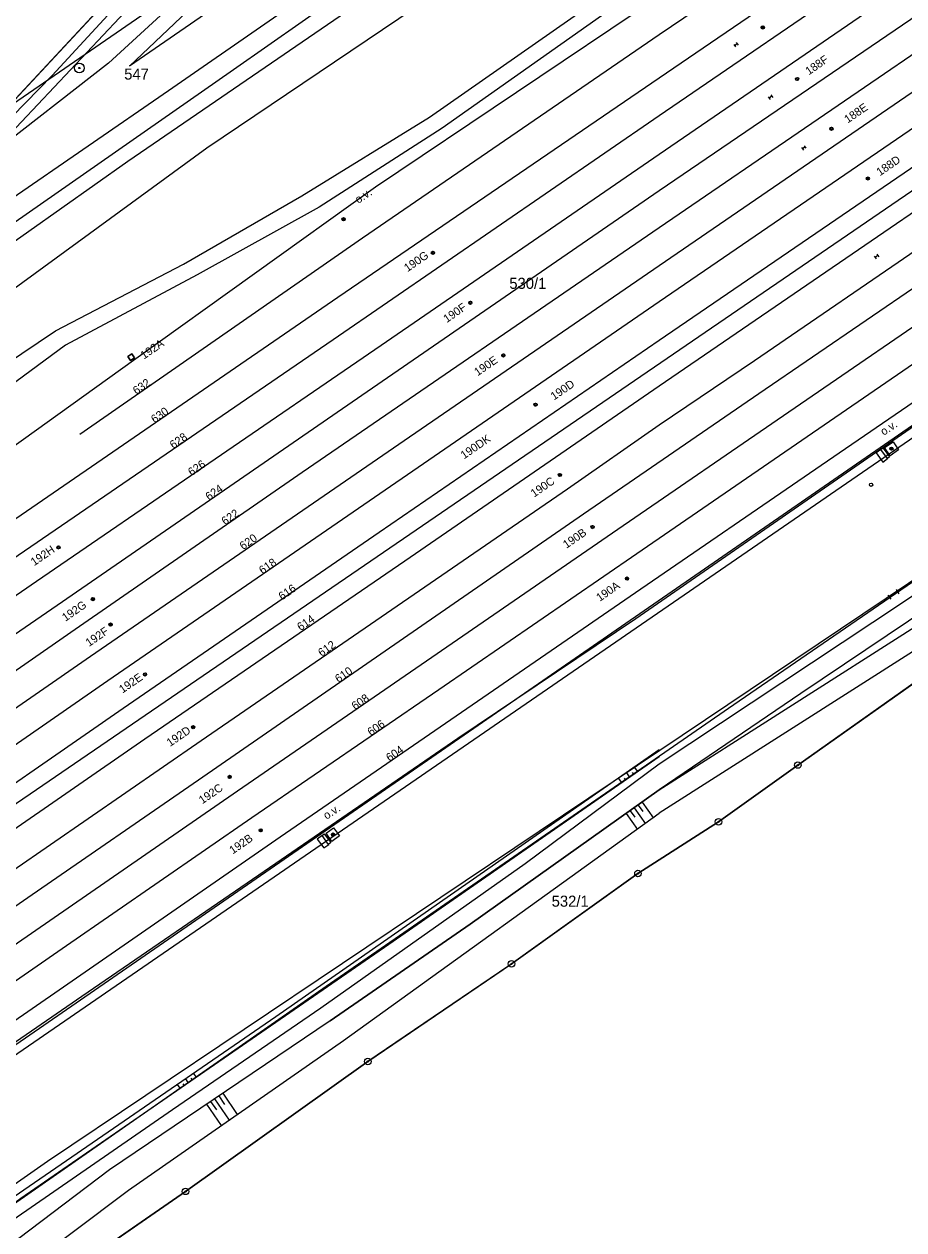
# Model space of a CAD drawing. Extents: x -469926 to -462499, y -1098642 to -1092733.
# Drawn here: x -467497.6 to -467362.4, y -1096903.1 to -1096717.6 of the extents above; entities that cross this region are included whole.
import ezdxf

# ---------------------------------------------------------------- set-up
doc = ezdxf.new("R2010")
doc.units = 0
for name, color, linetype in [('Vrstva 1', 7, 'Continuous'), ('Vrstva 10', 7, 'Continuous'), ('Vrstva 11', 7, 'Continuous'), ('Vrstva 12', 7, 'Continuous'), ('Vrstva 13', 7, 'Continuous'), ('Vrstva 14', 7, 'Continuous'), ('Vrstva 20', 7, 'Continuous'), ('Vrstva 24', 7, 'Continuous'), ('Vrstva 40', 7, 'Continuous'), ('Vrstva 44', 7, 'Continuous'), ('Vrstva 46', 7, 'Continuous'), ('Vrstva 48', 7, 'Continuous'), ('Vrstva 50', 7, 'Continuous'), ('Vrstva 51', 7, 'Continuous'), ('Vrstva 52', 7, 'Continuous'), ('Vrstva 58', 7, 'Continuous'), ('Vrstva 6', 7, 'Continuous'), ('Vrstva 62', 7, 'Continuous'), ('Vrstva 63', 7, 'Continuous'), ('Vrstva 7', 7, 'Continuous')]:
    doc.layers.add(name, color=color, linetype=linetype)

# ---------------------------------------------------------------- blocks, each defined once
blk = doc.blocks.new('BP')
at = {"layer": 'Vrstva 63'}
for p, q in [((-0.75, 0.75), (-0.75, -0.75)), ((0.75, 0.75), (-0.75, 0.75)), ((0.75, -0.75), (0.75, 0.75)), ((-0.75, -0.75), (0.75, -0.75))]:
    blk.add_line(p, q, dxfattribs=at)
blk.add_lwpolyline([(-0.75, 0.75), (0.75, 0.75), (0.75, -0.75), (-0.75, -0.75)], close=True, dxfattribs=at)

msp = doc.modelspace()

# ---------------------------------------------------------------- linework, layer by layer
at = {"layer": 'Vrstva 1'}
for p, q in [((-467419.59, -1096643.82), (-467511.63, -1096742.72)), ((-467297.06, -1096760.15), (-467403.34, -1096831.67)), ((-467378.69, -1096831.58), (-467358.04, -1096816.97)), ((-467403.34, -1096831.67), (-467494.06, -1096892.54)), ((-467390.9, -1096840.3), (-467378.69, -1096831.58)), ((-467403.27, -1096848.26), (-467390.9, -1096840.3)), ((-467422.72, -1096862.15), (-467403.27, -1096848.26)), ((-467444.81, -1096877.16), (-467422.72, -1096862.15)), ((-467472.82, -1096897.14), (-467444.81, -1096877.16)), ((-467494.06, -1096892.54), (-467520.26, -1096910.87)), ((-467506.78, -1096920.64), (-467472.82, -1096897.14))]:
    msp.add_line(p, q, dxfattribs=at)
for points in [[(-467489.05, -1096780.68), (-467445.61, -1096750.5), (-467400, -1096719.25), (-467345.98, -1096682.65), (-467262.73, -1096626.08), (-467208.35, -1096588.95)], [(-467501.44, -1096795.38), (-467449.42, -1096759.62), (-467400, -1096725.9), (-467325.02, -1096674.71), (-467244.01, -1096619.33), (-467205.65, -1096592.85)], [(-467573.95, -1096851.41), (-467556, -1096838.94), (-467528.72, -1096820.16), (-467498.53, -1096799.29), (-467450.15, -1096766.15), (-467400, -1096731.69), (-467333.73, -1096686.34), (-467239.22, -1096621.55), (-467203.04, -1096596.62)], [(-467556.44, -1096845.24), (-467525.78, -1096823.94), (-467495.73, -1096803.29), (-467442.74, -1096767.02), (-467400, -1096737.66), (-467323.58, -1096685.21), (-467236.51, -1096625.42), (-467200.34, -1096600.52)], [(-467568.86, -1096859.68), (-467555.02, -1096849.92), (-467519.98, -1096825.81), (-467492.55, -1096806.97), (-467444.92, -1096774.15), (-467400, -1096743.23), (-467338.38, -1096701.2), (-467234.76, -1096630.18), (-467197.61, -1096604.47)], [(-467560.24, -1096859.78), (-467529.51, -1096838.25), (-467489.77, -1096810.66), (-467454.9, -1096786.53), (-467400, -1096748.91), (-467326.67, -1096698.71), (-467232.12, -1096633.96), (-467194.92, -1096608.37)], [(-467563.03, -1096867.11), (-467548.47, -1096856.95), (-467514.35, -1096833.42), (-467487.41, -1096814.82), (-467439.24, -1096781.69), (-467400, -1096754.77), (-467323.2, -1096702.05), (-467230.99, -1096638.82), (-467192.35, -1096612.09)], [(-467560.59, -1096871.24), (-467554.21, -1096866.69), (-467523.15, -1096845.2), (-467484.76, -1096818.6), (-467453.61, -1096797.16), (-467400, -1096760.31), (-467320.24, -1096705.67), (-467228.28, -1096642.7), (-467189.61, -1096616.04)], [(-467557.95, -1096875.26), (-467544.38, -1096865.69), (-467512.32, -1096843.53), (-467482.4, -1096822.81), (-467443.05, -1096795.77), (-467400, -1096766.22), (-467318.56, -1096710.5), (-467225.08, -1096646.48), (-467186.79, -1096620.13)], [(-467554.66, -1096879.98), (-467554.43, -1096879.83), (-467539.17, -1096869.1), (-467512.21, -1096850.44), (-467479.07, -1096827.57), (-467439.13, -1096800.15), (-467400, -1096773.26), (-467324.96, -1096721.92), (-467221.82, -1096651.14), (-467183.58, -1096624.77)], [(-467551.82, -1096884.07), (-467528.27, -1096867.8), (-467499.36, -1096847.78), (-467470.41, -1096827.78), (-467441.91, -1096808.2), (-467414.09, -1096789.08), (-467400, -1096779.27), (-467385.36, -1096769.36), (-467358.57, -1096751.04), (-467322.05, -1096726.09), (-467218.7, -1096655.22), (-467180.67, -1096628.99)], [(-467549.18, -1096887.96), (-467525.52, -1096871.62), (-467496.39, -1096851.48), (-467470.85, -1096833.85), (-467439.33, -1096812.06), (-467411.63, -1096792.94), (-467384.67, -1096774.43), (-467359.92, -1096757.51), (-467331.73, -1096738.23), (-467299.4, -1096716.13), (-467278.61, -1096701.89), (-467254.32, -1096685.25), (-467227.74, -1096667.03), (-467197.87, -1096646.55), (-467177.96, -1096632.91)], [(-467546.42, -1096891.87), (-467493.7, -1096855.49), (-467464.81, -1096835.55), (-467436.59, -1096816.09), (-467406.39, -1096795.32), (-467380.07, -1096777.26), (-467352.87, -1096758.61), (-467330.37, -1096743.21), (-467296.7, -1096720.16), (-467275.9, -1096705.92), (-467251.81, -1096689.42), (-467225.67, -1096671.52), (-467195.06, -1096650.54), (-467175.19, -1096636.91)], [(-467543.76, -1096895.75), (-467491.14, -1096859.35), (-467462.62, -1096839.66), (-467433.91, -1096819.94), (-467403.46, -1096799.03), (-467377.29, -1096781.05), (-467350.49, -1096762.65), (-467327.13, -1096746.62), (-467294.39, -1096724.19), (-467273.08, -1096709.6), (-467248.86, -1096693.02), (-467223, -1096675.3), (-467192.78, -1096654.6), (-467172.55, -1096640.74)], [(-467540.93, -1096899.79), (-467492.27, -1096866.12), (-467458.27, -1096842.62), (-467431.2, -1096823.99), (-467403.63, -1096805.04), (-467375.12, -1096785.45), (-467347.67, -1096766.63), (-467325.6, -1096751.53), (-467295.27, -1096730.75), (-467270.73, -1096713.99), (-467245.95, -1096697), (-467220.22, -1096679.38), (-467191.56, -1096659.74), (-467169.74, -1096644.79)]]:
    msp.add_lwpolyline(points, dxfattribs=at)
at = {"layer": 'Vrstva 10'}
for points in [[(-467581.4, -1096811.95), (-467578.59, -1096809.08), (-467575.34, -1096805.87), (-467511.63, -1096742.72), (-467419.59, -1096643.82), (-467398.88, -1096625.96), (-467380.9, -1096612.25), (-467375.99, -1096608.79), (-467355.03, -1096595.07), (-467331.89, -1096578.82), (-467329.72, -1096576.82), (-467292.88, -1096541.88)], [(-467357.14, -1096816.33), (-467378.69, -1096831.58), (-467390.9, -1096840.3), (-467403.27, -1096848.26), (-467423.13, -1096862.44), (-467444.81, -1096877.16), (-467472.82, -1096897.14), (-467506.78, -1096920.64), (-467516.72, -1096934.6), (-467517.16, -1096947.08), (-467517.56, -1096951.98), (-467518.3, -1096961.89), (-467561.73, -1096971.75), (-467592.91, -1096978.48), (-467598.73, -1096982.29), (-467649.9, -1097017.76)]]:
    msp.add_lwpolyline(points, dxfattribs=at)
at = {"layer": 'Vrstva 11'}
for p, q in [((-467384.32, -1096718.24), (-467384, -1096717.92)), ((-467384.19, -1096718.38), (-467383.86, -1096718.05)), ((-467388.56, -1096720.76), (-467388.26, -1096721.16)), ((-467388.01, -1096720.66), (-467388.41, -1096720.96)), ((-467388.21, -1096720.81), (-467388.21, -1096720.81)), ((-467388.16, -1096720.46), (-467387.86, -1096720.86)), ((-467379.05, -1096726.18), (-467378.73, -1096725.85)), ((-467378.92, -1096726.31), (-467378.59, -1096725.98)), ((-467382.85, -1096728.53), (-467382.55, -1096728.93)), ((-467383.25, -1096728.83), (-467382.95, -1096729.23)), ((-467382.7, -1096728.73), (-467383.1, -1096729.03)), ((-467382.9, -1096728.88), (-467382.9, -1096728.88)), ((-467373.77, -1096733.83), (-467373.45, -1096733.51)), ((-467373.64, -1096733.97), (-467373.31, -1096733.64)), ((-467378.15, -1096736.64), (-467377.85, -1096737.04)), ((-467377.6, -1096736.54), (-467377.99, -1096736.84)), ((-467377.79, -1096736.69), (-467377.79, -1096736.69)), ((-467377.74, -1096736.34), (-467377.45, -1096736.74)), ((-467368.17, -1096741.48), (-467367.85, -1096741.15)), ((-467368.04, -1096741.61), (-467367.71, -1096741.28)), ((-467448.76, -1096747.74), (-467448.44, -1096747.41)), ((-467448.63, -1096747.87), (-467448.3, -1096747.54)), ((-467435.02, -1096752.91), (-467434.69, -1096752.58)), ((-467434.89, -1096753.04), (-467434.56, -1096752.71)), ((-467366.97, -1096753.33), (-467366.67, -1096753.73)), ((-467366.42, -1096753.23), (-467366.82, -1096753.53)), ((-467366.62, -1096753.38), (-467366.62, -1096753.38)), ((-467366.57, -1096753.03), (-467366.27, -1096753.43)), ((-467429.28, -1096760.58), (-467428.95, -1096760.26)), ((-467429.15, -1096760.72), (-467428.82, -1096760.39)), ((-467424.2, -1096768.68), (-467423.87, -1096768.36)), ((-467424.07, -1096768.82), (-467423.74, -1096768.49)), ((-467419.24, -1096776.25), (-467418.92, -1096775.93)), ((-467419.11, -1096776.39), (-467418.79, -1096776.06)), ((-467364.54, -1096783.02), (-467364.22, -1096782.7)), ((-467364.41, -1096783.16), (-467364.08, -1096782.83)), ((-467415.51, -1096787.06), (-467415.18, -1096786.74)), ((-467415.38, -1096787.2), (-467415.05, -1096786.87)), ((-467410.48, -1096795.06), (-467410.16, -1096794.74)), ((-467410.35, -1096795.2), (-467410.03, -1096794.87)), ((-467492.58, -1096798.19), (-467492.26, -1096797.87)), ((-467492.45, -1096798.32), (-467492.12, -1096798)), ((-467405.19, -1096802.99), (-467404.86, -1096802.67)), ((-467405.06, -1096803.12), (-467404.73, -1096802.8)), ((-467487.3, -1096806.16), (-467486.98, -1096805.83)), ((-467487.17, -1096806.29), (-467486.85, -1096805.96)), ((-467484.57, -1096810.07), (-467484.24, -1096809.75)), ((-467484.44, -1096810.2), (-467484.11, -1096809.88)), ((-467479.28, -1096817.73), (-467478.96, -1096817.41)), ((-467479.15, -1096817.87), (-467478.82, -1096817.54)), ((-467471.88, -1096825.85), (-467471.56, -1096825.52)), ((-467471.75, -1096825.98), (-467471.42, -1096825.66)), ((-467466.27, -1096833.49), (-467465.95, -1096833.16)), ((-467466.14, -1096833.62), (-467465.81, -1096833.29)), ((-467461.5, -1096841.7), (-467461.17, -1096841.38)), ((-467461.37, -1096841.83), (-467461.04, -1096841.51)), ((-467450.39, -1096842.36), (-467450.07, -1096842.04)), ((-467450.26, -1096842.5), (-467449.94, -1096842.17))]:
    msp.add_line(p, q, dxfattribs=at)
for centre in [(-467384.09, -1096718.15), (-467378.82, -1096726.08), (-467373.54, -1096733.74), (-467367.94, -1096741.38), (-467448.53, -1096747.65), (-467434.79, -1096752.81), (-467429.04, -1096760.49), (-467423.97, -1096768.59), (-467419.01, -1096776.16), (-467364.31, -1096782.93), (-467415.28, -1096786.97), (-467410.25, -1096794.97), (-467492.35, -1096798.1), (-467404.96, -1096802.9), (-467487.07, -1096806.06), (-467484.34, -1096809.98), (-467479.05, -1096817.64), (-467471.65, -1096825.76), (-467466.04, -1096833.4), (-467461.27, -1096841.61), (-467450.16, -1096842.27)]:
    msp.add_circle(centre, 0.25, dxfattribs=at)
at = {"layer": 'Vrstva 12'}
for p, q in [((-467388.56, -1096720.76), (-467388.26, -1096721.16)), ((-467388.01, -1096720.66), (-467388.41, -1096720.96)), ((-467388.21, -1096720.81), (-467388.21, -1096720.81)), ((-467388.16, -1096720.46), (-467387.86, -1096720.86)), ((-467382.85, -1096728.53), (-467382.55, -1096728.93)), ((-467383.25, -1096728.83), (-467382.95, -1096729.23)), ((-467382.7, -1096728.73), (-467383.1, -1096729.03)), ((-467382.9, -1096728.88), (-467382.9, -1096728.88)), ((-467378.15, -1096736.64), (-467377.85, -1096737.04)), ((-467377.6, -1096736.54), (-467377.99, -1096736.84)), ((-467377.79, -1096736.69), (-467377.79, -1096736.69)), ((-467377.74, -1096736.34), (-467377.45, -1096736.74)), ((-467366.97, -1096753.33), (-467366.67, -1096753.73)), ((-467366.42, -1096753.23), (-467366.82, -1096753.53)), ((-467366.62, -1096753.38), (-467366.62, -1096753.38)), ((-467366.57, -1096753.03), (-467366.27, -1096753.43))]:
    msp.add_line(p, q, dxfattribs=at)
for points in [[(-467365.93, -1096783.04), (-467365.6, -1096782.85), (-467364.59, -1096784.17), (-467364.9, -1096784.43)], [(-467451.84, -1096842.4), (-467451.53, -1096842.16), (-467450.51, -1096843.51), (-467450.83, -1096843.77)]]:
    msp.add_lwpolyline(points, close=True, dxfattribs=at)
at = {"layer": 'Vrstva 13'}
for points in [[(-467516.25, -1096780.56), (-467492.79, -1096764.8), (-467473.16, -1096754.58), (-467454.97, -1096744.04), (-467435.31, -1096731.95), (-467400, -1096707.24)], [(-467400, -1096710.04), (-467433.36, -1096733.62), (-467452.27, -1096745.8), (-467471.02, -1096756.2), (-467491.28, -1096766.99), (-467514, -1096783.77)], [(-467400, -1096831.39), (-467362.46, -1096806.48), (-467320.49, -1096778.05), (-467285.61, -1096754.18), (-467262.23, -1096738.64), (-467247.03, -1096731.28), (-467232.69, -1096730.37), (-467223.61, -1096732.4), (-467206.83, -1096743), (-467195.24, -1096749.25), (-467184.56, -1096750.8), (-467176.14, -1096749.73), (-467162.44, -1096744.66), (-467131.71, -1096728.34)], [(-467130.04, -1096730.9), (-467161.14, -1096746.83), (-467175.01, -1096752.86), (-467185.18, -1096753.63), (-467194.4, -1096752.59), (-467205.55, -1096747.36), (-467223.21, -1096735.08), (-467234.47, -1096731.63), (-467244.75, -1096732.81), (-467259.64, -1096739.99), (-467294.86, -1096763.92), (-467328.43, -1096787.1), (-467378.26, -1096820.59), (-467400, -1096835.41)], [(-467452, -1096868.89), (-467420.61, -1096846.73), (-467400, -1096831.39)], [(-467400, -1096835.41), (-467429.05, -1096856.03), (-467450.59, -1096870.9)], [(-467649.59, -1097004.79), (-467608.42, -1096976.41), (-467593.94, -1096967.7), (-467581.97, -1096963.32), (-467566.21, -1096959.48), (-467551.54, -1096955.72), (-467543.73, -1096952.79), (-467537.36, -1096949.55), (-467532.98, -1096945.68), (-467530.33, -1096941.69), (-467528.22, -1096935.22), (-467525.34, -1096926.69), (-467520.27, -1096918.88), (-467511.23, -1096910.45), (-467502.23, -1096903.47), (-467474.85, -1096884.54), (-467452, -1096868.89)]]:
    msp.add_lwpolyline(points, dxfattribs=at)
at = {"layer": 'Vrstva 14'}
msp.add_circle((-467367.43, -1096788.48), 0.25, dxfattribs=at)
at = {"layer": 'Vrstva 20'}
msp.add_lwpolyline([(-467898.53, -1097177.25), (-467898.92, -1097172.7), (-467750.16, -1097071.31), (-467710.1, -1097043.92), (-467659.44, -1097008.91), (-467601.25, -1096969.18), (-467576.17, -1096956.63), (-467559.87, -1096944.52), (-467546.18, -1096931.64), (-467506.1, -1096903.82), (-467451.19, -1096865.6), (-467389.34, -1096822.85), (-467331.14, -1096782.86), (-467269.83, -1096740.82), (-467245.75, -1096727.72), (-467237.39, -1096726.88), (-467228.65, -1096727.98), (-467203.72, -1096744.02), (-467183.73, -1096749.88), (-467175.02, -1096748.65), (-467161.6, -1096742.85), (-467144.51, -1096733.78)], dxfattribs=at)
at = {"layer": 'Vrstva 24'}
for centre, radius in [((-467489.14, -1096724.39), 0.75), ((-467489.14, -1096724.39), 0.1), ((-467378.69, -1096831.58), 0.5), ((-467378.69, -1096831.58), 0.1), ((-467390.9, -1096840.3), 0.5), ((-467390.9, -1096840.3), 0.1), ((-467403.27, -1096848.26), 0.5), ((-467403.27, -1096848.26), 0.1), ((-467422.72, -1096862.15), 0.5), ((-467422.72, -1096862.15), 0.1), ((-467444.81, -1096877.16), 0.5), ((-467444.81, -1096877.16), 0.1), ((-467472.82, -1096897.14), 0.5), ((-467472.82, -1096897.14), 0.1)]:
    msp.add_circle(centre, radius, dxfattribs=at)
at = {"layer": 'Vrstva 40'}
for points in [[(-467365.93, -1096783.04), (-467366.64, -1096783.55), (-467365.63, -1096784.98), (-467364.9, -1096784.43)], [(-467451.84, -1096842.4), (-467452.58, -1096842.96), (-467451.57, -1096844.33), (-467450.82, -1096843.78)]]:
    msp.add_lwpolyline(points, dxfattribs=at)
at = {"layer": 'Vrstva 44'}
msp.add_line((-467534.04, -1096861.54), (-467274.41, -1096683.92), dxfattribs=at)
at = {"layer": 'Vrstva 46'}
msp.add_line((-467520.95, -1096889.76), (-467281.53, -1096724.3), dxfattribs=at)
at = {"layer": 'Vrstva 48'}
for points in [[(-467405.17, -1096833.86), (-467405.36, -1096833.58)], [(-467403.25, -1096837.75), (-467402.55, -1096838.72)], [(-467402.64, -1096837.31), (-467400.9, -1096839.75)], [(-467405.08, -1096839.05), (-467403.35, -1096841.48)], [(-467404.47, -1096838.62), (-467403.78, -1096839.59)], [(-467403.86, -1096838.18), (-467402.12, -1096840.61)], [(-467473.66, -1096881.25), (-467474.04, -1096880.7)], [(-467473.05, -1096880.82), (-467473.2, -1096880.6)], [(-467472.43, -1096880.39), (-467472.8, -1096879.85)], [(-467471.81, -1096879.97), (-467471.96, -1096879.75)], [(-467471.19, -1096879.54), (-467471.57, -1096879)], [(-467467.72, -1096882.46), (-467466.84, -1096883.77)], [(-467467.1, -1096882.04), (-467464.9, -1096885.3)], [(-467469.59, -1096883.72), (-467467.36, -1096887.02)], [(-467468.97, -1096883.3), (-467468.08, -1096884.62)], [(-467468.35, -1096882.88), (-467466.13, -1096886.16)]]:
    msp.add_lwpolyline(points, dxfattribs=at)
at = {"layer": 'Vrstva 50'}
for p, q in [((-467465.45, -1096724.64), (-467360.41, -1096650.97)), ((-467584.72, -1096807.8), (-467465.45, -1096724.64))]:
    msp.add_line(p, q, dxfattribs=at)
at = {"layer": 'Vrstva 51'}
for p, q in [((-467443.6, -1096742.64), (-467319.44, -1096659.24)), ((-467483.49, -1096865.48), (-467279.58, -1096725.12)), ((-467480.8, -1096769.3), (-467443.6, -1096742.64)), ((-467531.68, -1096805.86), (-467480.8, -1096769.3)), ((-467534, -1096900.21), (-467483.49, -1096865.48))]:
    msp.add_line(p, q, dxfattribs=at)
at = {"layer": 'Vrstva 52'}
msp.add_line((-467603.4, -1096801.61), (-467438.72, -1096688.12), dxfattribs=at)
at = {"layer": 'Vrstva 58'}
msp.add_lwpolyline([(-467898.53, -1097177.25), (-467898.92, -1097172.7), (-467750.16, -1097071.31), (-467710.1, -1097043.92), (-467659.44, -1097008.91), (-467601.25, -1096969.18), (-467576.17, -1096956.63), (-467559.87, -1096944.52), (-467546.18, -1096931.64), (-467506.1, -1096903.82), (-467451.19, -1096865.6), (-467389.34, -1096822.85), (-467331.14, -1096782.86), (-467269.83, -1096740.82), (-467245.75, -1096727.72), (-467237.39, -1096726.88), (-467228.65, -1096727.98), (-467203.72, -1096744.02)], dxfattribs=at)
at = {"layer": 'Vrstva 6'}
for points in [[(-467365.38, -1096782.76), (-467364.05, -1096781.85), (-467363.21, -1096783.11), (-467364.53, -1096784.02)], [(-467451.22, -1096842.04), (-467450.06, -1096841.21), (-467449.16, -1096842.48), (-467450.32, -1096843.31)]]:
    msp.add_lwpolyline(points, close=True, dxfattribs=at)
at = {"layer": 'Vrstva 62'}
for points in [[(-467574.07, -1096925.09), (-467515.98, -1096885.83), (-467488.76, -1096867.14), (-467461.54, -1096848.45), (-467430.95, -1096827.43), (-467403.61, -1096809.03), (-467342.28, -1096766.57), (-467297.27, -1096735.74), (-467268.35, -1096716.08), (-467245.3, -1096699.97), (-467216.92, -1096680.92), (-467188.08, -1096660.73), (-467133.34, -1096623.43), (-467074.29, -1096582.95), (-466962.32, -1096505.44), (-466913.49, -1096472.16), (-466857.83, -1096433.81), (-466817.26, -1096406.01), (-466762.14, -1096367.77), (-466734.95, -1096348.87)], [(-467400, -1096631.63), (-467414.51, -1096644.83), (-467431.47, -1096661.78), (-467452.99, -1096683.22), (-467475.67, -1096706.34), (-467493.3, -1096725.54), (-467516.04, -1096748.75), (-467520.82, -1096743.92), (-467518.64, -1096749.28), (-467527.99, -1096756.99)], [(-467400, -1096641.01), (-467429.19, -1096670.06), (-467460.05, -1096701.04), (-467484.67, -1096723.65), (-467503.12, -1096738.01), (-467472.92, -1096705.97)], [(-467400, -1096641.01), (-467429.19, -1096670.06), (-467460.05, -1096701.04), (-467484.67, -1096723.65), (-467503.12, -1096738.01), (-467472.92, -1096705.97)], [(-467481.42, -1096724.1), (-467445.89, -1096690.31), (-467409.25, -1096654.24), (-467400, -1096644.41)], [(-467481.42, -1096724.1), (-467445.89, -1096690.31), (-467409.25, -1096654.24), (-467400, -1096644.41)], [(-467400, -1096668.11), (-467431.71, -1096689.8), (-467481.42, -1096724.1)], [(-467524.91, -1096761.87), (-467475.43, -1096727.86), (-467445.18, -1096706.85), (-467400, -1096675.05)], [(-467522.31, -1096767.41), (-467481.67, -1096738.73), (-467442.4, -1096711.76), (-467400, -1096682.04)], [(-467400, -1096688.09), (-467432.64, -1096711.79), (-467469.56, -1096736.74), (-467517.83, -1096771.92)], [(-467400, -1096835.41), (-467360.17, -1096809.99), (-467326.02, -1096786.64), (-467292.93, -1096763.56), (-467264.9, -1096744.19), (-467249.99, -1096736.52), (-467236.9, -1096733.69), (-467224.96, -1096736.09), (-467211.12, -1096747.28), (-467201.53, -1096754.86), (-467193.02, -1096757.74), (-467182.8, -1096756.02), (-467175.24, -1096755.32), (-467160.45, -1096748.35), (-467129.2, -1096732)], [(-467363.12, -1096805.23), (-467363.54, -1096804.6)], [(-467364.36, -1096806.07), (-467364.79, -1096805.44)], [(-467360.5, -1096813.79), (-467400, -1096838.99)], [(-467400, -1096829.26), (-467458.93, -1096870.32), (-467502.5, -1096900.23), (-467530.48, -1096921.72)], [(-467530.48, -1096921.72), (-467498.14, -1096898.16), (-467441.55, -1096859.12), (-467400, -1096830.27)], [(-467403.32, -1096832.57), (-467403.8, -1096831.88)], [(-467405.78, -1096834.28), (-467406.27, -1096833.58)], [(-467404.55, -1096833.43), (-467405.03, -1096832.73)], [(-467403.93, -1096833), (-467404.12, -1096832.72)], [(-467450.59, -1096870.9), (-467429.05, -1096856.03), (-467400, -1096835.41)], [(-467448.56, -1096873.94), (-467400, -1096838.99)], [(-467448.56, -1096873.94), (-467400, -1096838.99)], [(-467450.59, -1096870.9), (-467484.53, -1096893.8), (-467510.75, -1096913.68), (-467515.02, -1096919.96), (-467518.62, -1096926.36), (-467518.46, -1096929.45), (-467512.81, -1096921.81), (-467507.81, -1096916.61), (-467481.61, -1096896.93), (-467448.56, -1096873.94)]]:
    msp.add_lwpolyline(points, dxfattribs=at)

# ---------------------------------------------------------------- block references
at = {"layer": 'Vrstva 11', "xscale": 0.5, "yscale": 0.5, "rotation": 34.51980683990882}
msp.add_blockref('BP', (-467481.17, -1096768.84), dxfattribs=at)

# ---------------------------------------------------------------- texts
at = {"layer": 'Vrstva 11'}
for s, p in [('188F', (-467377.01, -1096725.53)), ('188E', (-467371.03, -1096732.94)), ('188D', (-467366.08, -1096741.05)), ('190G', (-467438.7, -1096755.8)), ('190F', (-467432.66, -1096763.62)), ('192A', (-467479.22, -1096769.24)), ('190E', (-467427.92, -1096771.81)), ('190D', (-467416.18, -1096775.53)), ('190DK', (-467430.01, -1096784.59)), ('190C', (-467419.23, -1096790.46)), ('190B', (-467414.27, -1096798.33)), ('192H', (-467496.09, -1096801.01)), ('190A', (-467409.15, -1096806.49)), ('192G', (-467491.28, -1096809.55)), ('192F', (-467487.66, -1096813.43)), ('192E', (-467482.51, -1096820.59)), ('192D', (-467475.19, -1096828.8)), ('192C', (-467470.25, -1096837.63)), ('192B', (-467465.56, -1096845.33))]:
    msp.add_text(s, height=1.25, rotation=34.5693, dxfattribs=at).set_placement(p)
at = {"layer": 'Vrstva 50'}
for s, p in [('547', (-467482.25, -1096726.17)), ('530/1', (-467423.05, -1096758.35)), ('532/1', (-467416.54, -1096853.36))]:
    msp.add_text(s, height=1.7, dxfattribs=at).set_placement(p)
at = {"layer": 'Vrstva 7'}
for s, rotation, p in [('o.v.', 33.4276, (-467446.27, -1096745.29)), ('632', 34.9764, (-467480.38, -1096774.67)), ('630', 34.9764, (-467477.59, -1096779.06)), ('628', 34.9764, (-467474.71, -1096783)), ('o.v.', 33.4276, (-467365.5, -1096780.96)), ('626', 34.9764, (-467471.9, -1096787.19)), ('624', 34.9764, (-467469.22, -1096790.95)), ('622', 34.9764, (-467466.76, -1096794.74)), ('620', 34.9764, (-467463.97, -1096798.55)), ('618', 34.9764, (-467460.99, -1096802.29)), ('616', 34.9764, (-467457.99, -1096806.29)), ('614', 34.9764, (-467455.13, -1096811)), ('612', 34.9764, (-467451.91, -1096814.97)), ('610', 34.9764, (-467449.31, -1096818.98)), ('608', 34.9764, (-467446.76, -1096823.16)), ('606', 34.9764, (-467444.33, -1096827.15)), ('604', 34.9764, (-467441.46, -1096831.1)), ('o.v.', 33.4276, (-467451.14, -1096840.01))]:
    msp.add_text(s, height=1.25, rotation=rotation, dxfattribs=at).set_placement(p)

doc.saveas('drawing.dxf')
